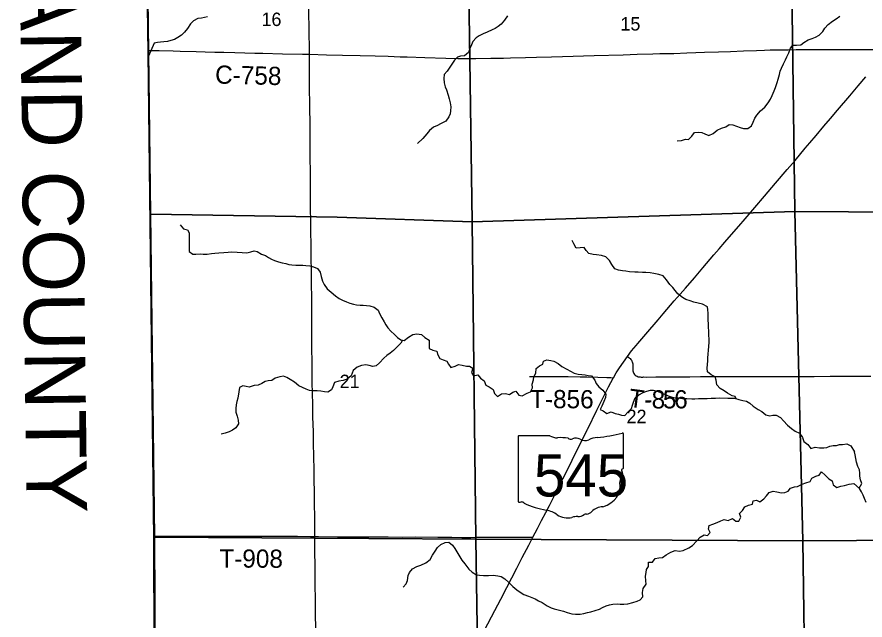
# Model space of a CAD drawing. Extents: x 1874609 to 2204689, y 815661 to 1281160.
# Drawn here: x 1989256 to 2003233, y 1066434 to 1076369 of the extents above; entities that cross this region are included whole.
import ezdxf

# ---------------------------------------------------------------- set-up
doc = ezdxf.new("R2010")
doc.units = 0
for name, color, linetype in [('GM_X_Adjacent_County', 7, 'Continuous'), ('GM_X_Adjacent_County_Text', 7, 'Continuous'), ('GM_X_County', 7, 'Continuous'), ('GM_X_County_Road', 7, 'Continuous'), ('GM_X_County_Road_Text', 7, 'Continuous'), ('GM_X_Minor_River', 7, 'Continuous'), ('GM_X_Section', 7, 'Continuous'), ('GM_X_Section_Text', 7, 'Continuous'), ('GM_X_State_Location', 7, 'Continuous'), ('GM_X_State_Route', 7, 'Continuous'), ('GM_X_State_Shield', 7, 'Continuous'), ('GM_X_Township', 7, 'Continuous'), ('GM_X_Township_Road', 7, 'Continuous'), ('GM_X_Township_Road_Text', 7, 'Continuous')]:
    doc.layers.add(name, color=color, linetype=linetype)

msp = doc.modelspace()

# ---------------------------------------------------------------- linework, layer by layer
at = {"layer": 'GM_X_Adjacent_County'}
msp.add_lwpolyline([(1991355, 1080412), (1991419, 1075774), (1991513, 1067770), (1991530, 1062400), (1991547, 1057096), (1991696, 1057095), (1991696, 1056163), (1991696, 1055882), (1991697, 1052019)], dxfattribs=at)
at = {"layer": 'GM_X_County'}
msp.add_lwpolyline([(1991697, 1052019), (1991696, 1055882), (1991696, 1056163), (1991696, 1057095), (1991547, 1057096), (1991530, 1062400), (1991513, 1067770), (1991419, 1075774), (1991355, 1080412)], dxfattribs=at)
at = {"layer": 'GM_X_County_Road'}
for points in [[(1991418, 1075819), (1991486, 1075817), (1991601, 1075815), (1991831, 1075810), (1991946, 1075807), (1992208, 1075800), (1992356, 1075796), (1992520, 1075791), (1992667, 1075787), (1992848, 1075782), (1993176, 1075775), (1993307, 1075772), (1993635, 1075764), (1993963, 1075757), (1994079, 1075754)], [(1994079, 1075754), (1994357, 1075747), (1994619, 1075741), (1994915, 1075736), (1995161, 1075729), (1995374, 1075721), (1995571, 1075715), (1995685, 1075711), (1995981, 1075701), (1996325, 1075690), (1996522, 1075685), (1996686, 1075684), (1996818, 1075683), (1997064, 1075688), (1997277, 1075693), (1997392, 1075695), (1997638, 1075701), (1997818, 1075706), (1998064, 1075713), (1998245, 1075719), (1998770, 1075735), (1999245, 1075748), (1999475, 1075754), (1999737, 1075762), (1999852, 1075765), (2000082, 1075770), (2000295, 1075777), (2000443, 1075783), (2000590, 1075787), (2000819, 1075797), (2001016, 1075803), (2001229, 1075811), (2001443, 1075818), (2001574, 1075823), (2001672, 1075825), (2001868, 1075829), (2001967, 1075830), (2002098, 1075831), (2002377, 1075832), (2002508, 1075832), (2002672, 1075831), (2002754, 1075832), (2002951, 1075832), (2003378, 1075831)]]:
    msp.add_lwpolyline(points, dxfattribs=at)
at = {"layer": 'GM_X_Minor_River'}
for points in [[(1992399, 1076372), (1992349, 1076360), (1992297, 1076352), (1992239, 1076342), (1992167, 1076306), (1992119, 1076256), (1992065, 1076180), (1992019, 1076118), (1991969, 1076072), (1991909, 1076030), (1991854, 1076000), (1991790, 1075980), (1991738, 1075966), (1991676, 1075958), (1991622, 1075952), (1991572, 1075946), (1991516, 1075938), (1991424, 1075722)], [(1997342, 1076389), (1997291, 1076317), (1997239, 1076253), (1997189, 1076213), (1997137, 1076179), (1997087, 1076155)], [(2000138, 1074326), (2000208, 1074336), (2000272, 1074354), (2000322, 1074350), (2000376, 1074406), (2000424, 1074464), (2000482, 1074472), (2000541, 1074466), (2000593, 1074442), (2000661, 1074418), (2000729, 1074448), (2000797, 1074504), (2000867, 1074538), (2000937, 1074558), (2000995, 1074596), (2001053, 1074590), (2001117, 1074570), (2001175, 1074546), (2001229, 1074534), (2001300, 1074532), (2001364, 1074578), (2001390, 1074634), (2001416, 1074702), (2001448, 1074752), (2001512, 1074822), (2001582, 1074884), (2001638, 1074952), (2001676, 1075014), (2001704, 1075074), (2001736, 1075155), (2001758, 1075207), (2001783, 1075289), (2001799, 1075345), (2001823, 1075423), (2001835, 1075475), (2001859, 1075525), (2001891, 1075597), (2001923, 1075661), (2001947, 1075715), (2001977, 1075779), (2002005, 1075856), (2002041, 1075906), (2002103, 1075906), (2002173, 1075908), (2002227, 1075946), (2002298, 1075992), (2002362, 1076012), (2002416, 1076034), (2002476, 1076068), (2002540, 1076132), (2002570, 1076186), (2002626, 1076246), (2002698, 1076298), (2002756, 1076340), (2002818, 1076384)], [(1997087, 1076155), (1997003, 1076119), (1996941, 1076093), (1996875, 1076057), (1996825, 1076027), (1996769, 1075963), (1996745, 1075909), (1996722, 1075851), (1996696, 1075785), (1996630, 1075727), (1996568, 1075721), (1996514, 1075707), (1996466, 1075655), (1996382, 1075526), (1996344, 1075476), (1996296, 1075420), (1996290, 1075354), (1996296, 1075286), (1996316, 1075220), (1996336, 1075166), (1996362, 1075082), (1996378, 1075020), (1996394, 1074952), (1996406, 1074891), (1996404, 1074825), (1996394, 1074775), (1996373, 1074725), (1996325, 1074651), (1996237, 1074607), (1996185, 1074583), (1996123, 1074553), (1996055, 1074501), (1996011, 1074443), (1995947, 1074367), (1995855, 1074285)], [(1991945, 1072945), (1991999, 1072881), (1992067, 1072861), (1992093, 1072811), (1992093, 1072751), (1992095, 1072687), (1992097, 1072633), (1992093, 1072568), (1992095, 1072504), (1992155, 1072462), (1992205, 1072464), (1992273, 1072466), (1992323, 1072464), (1992391, 1072464), (1992461, 1072470), (1992515, 1072478), (1992582, 1072484), (1992666, 1072490), (1992736, 1072494), (1992800, 1072498), (1992884, 1072496), (1992966, 1072490), (1993044, 1072486), (1993110, 1072502), (1993164, 1072516), (1993216, 1072508), (1993288, 1072464), (1993350, 1072437), (1993401, 1072409), (1993453, 1072381), (1993503, 1072355), (1993565, 1072335), (1993627, 1072319), (1993687, 1072305), (1993739, 1072293), (1993789, 1072285), (1993851, 1072281), (1993905, 1072281), (1993967, 1072279), (1994017, 1072275), (1994081, 1072267), (1994143, 1072255), (1994209, 1072223), (1994255, 1072163), (1994269, 1072092), (1994293, 1072014), (1994321, 1071960), (1994371, 1071892), (1994434, 1071834), (1994504, 1071774), (1994564, 1071732), (1994620, 1071704), (1994690, 1071674), (1994744, 1071653), (1994802, 1071637), (1994854, 1071627), (1994912, 1071623), (1994964, 1071621), (1995016, 1071617), (1995070, 1071609), (1995144, 1071589), (1995210, 1071537), (1995230, 1071485), (1995272, 1071411), (1995308, 1071349), (1995336, 1071297), (1995366, 1071246), (1995416, 1071194), (1995478, 1071138), (1995528, 1071088), (1995581, 1071052), (1995637, 1071040), (1995711, 1071096), (1995779, 1071138), (1995845, 1071150), (1995921, 1071138), (1995979, 1071090), (1996047, 1071046), (1996051, 1070976), (1996049, 1070906), (1996109, 1070880), (1996175, 1070865), (1996189, 1070813), (1996227, 1070741), (1996279, 1070719), (1996343, 1070701), (1996367, 1070649), (1996405, 1070597), (1996479, 1070615), (1996532, 1070645), (1996594, 1070631), (1996664, 1070615), (1996714, 1070619), (1996770, 1070581), (1996748, 1070511), (1996782, 1070458), (1996850, 1070476), (1996894, 1070420), (1996956, 1070376), (1996986, 1070302), (1997036, 1070274)], [(2001111, 1070079), (2001091, 1070119), (2001041, 1070125), (2000967, 1070170), (2000909, 1070208), (2000843, 1070250), (2000793, 1070308), (2000777, 1070388), (2000765, 1070438), (2000697, 1070472), (2000635, 1070522), (2000629, 1070584), (2000635, 1070646), (2000641, 1070703), (2000643, 1070753), (2000647, 1070813), (2000655, 1070881), (2000661, 1070939), (2000665, 1071011), (2000663, 1071061), (2000661, 1071127), (2000659, 1071197), (2000655, 1071251), (2000651, 1071321), (2000649, 1071371), (2000647, 1071434), (2000647, 1071490), (2000645, 1071546), (2000635, 1071596), (2000557, 1071638), (2000485, 1071652), (2000413, 1071670), (2000349, 1071690), (2000281, 1071712), (2000225, 1071746), (2000147, 1071810), (2000105, 1071865), (2000065, 1071915), (2000015, 1071959), (1999959, 1072039), (1999906, 1072107), (1999836, 1072127), (1999752, 1072145), (1999690, 1072153), (1999618, 1072159), (1999568, 1072161), (1999494, 1072163), (1999440, 1072167), (1999352, 1072171), (1999292, 1072179), (1999238, 1072188), (1999172, 1072198), (1999112, 1072220), (1999058, 1072290), (1999020, 1072356), (1998959, 1072418), (1998891, 1072440), (1998809, 1072448), (1998753, 1072458), (1998683, 1072470), (1998635, 1072520), (1998605, 1072572), (1998541, 1072565), (1998475, 1072563), (1998435, 1072633), (1998405, 1072685)], [(1995612, 1071045), (1995585, 1070994), (1995514, 1070924), (1995462, 1070874), (1995406, 1070832), (1995354, 1070792), (1995302, 1070746), (1995232, 1070670), (1995176, 1070620), (1995120, 1070612), (1995062, 1070628), (1995006, 1070640), (1994933, 1070628), (1994863, 1070602), (1994799, 1070544), (1994763, 1070458), (1994699, 1070400), (1994631, 1070378), (1994559, 1070370), (1994487, 1070348), (1994461, 1070276), (1994441, 1070224), (1994381, 1070188), (1994323, 1070194), (1994264, 1070204), (1994204, 1070210), (1994136, 1070210), (1994076, 1070218), (1994020, 1070236), (1993960, 1070264), (1993904, 1070292), (1993832, 1070354), (1993758, 1070398), (1993702, 1070432), (1993648, 1070452), (1993588, 1070442), (1993514, 1070416), (1993458, 1070378), (1993399, 1070372), (1993347, 1070366), (1993291, 1070330), (1993233, 1070302), (1993165, 1070296), (1993083, 1070268), (1993031, 1070282), (1992981, 1070293), (1992925, 1070263), (1992915, 1070194), (1992899, 1070088), (1992881, 1070034), (1992867, 1069980), (1992861, 1069920), (1992865, 1069858), (1992886, 1069794), (1992902, 1069726), (1992906, 1069668), (1992862, 1069598), (1992808, 1069560), (1992756, 1069532), (1992690, 1069510), (1992622, 1069494)], [(1997036, 1070274), (1997102, 1070232), (1997124, 1070166), (1997176, 1070116), (1997242, 1070158), (1997310, 1070168), (1997376, 1070152), (1997426, 1070188), (1997478, 1070202), (1997530, 1070138), (1997583, 1070130), (1997665, 1070172), (1997719, 1070196), (1997753, 1070260), (1997747, 1070320), (1997767, 1070390), (1997777, 1070440), (1997807, 1070500), (1997815, 1070578), (1997867, 1070622), (1997925, 1070648), (1997933, 1070698), (1997987, 1070718), (1998053, 1070710), (1998105, 1070696), (1998174, 1070658), (1998236, 1070610), (1998318, 1070566), (1998378, 1070536), (1998438, 1070500), (1998506, 1070486), (1998564, 1070479), (1998618, 1070473), (1998670, 1070463), (1998724, 1070455), (1998782, 1070385), (1998804, 1070333), (1998846, 1070277), (1998914, 1070223), (1998964, 1070155), (1998954, 1070099), (1998928, 1070035), (1998894, 1069955), (1998866, 1069904), (1998918, 1069880), (1998978, 1069838), (1999048, 1069866), (1999116, 1069834), (1999168, 1069826), (1999220, 1069808), (1999276, 1069804), (1999325, 1069856), (1999383, 1069920), (1999403, 1069972), (1999419, 1070024), (1999447, 1070096), (1999505, 1070142), (1999577, 1070180), (1999639, 1070204), (1999697, 1070220), (1999747, 1070222), (1999797, 1070212), (1999865, 1070184), (1999929, 1070156), (1999990, 1070128), (2000052, 1070108), (2000110, 1070096), (2000160, 1070092), (2000226, 1070086), (2000298, 1070084), (2000378, 1070080), (2000428, 1070080), (2000486, 1070082), (2000634, 1070082), (2000700, 1070088), (2000768, 1070090), (2000831, 1070092), (2000971, 1070091), (2001029, 1070091), (2001083, 1070089), (2001151, 1070065), (2001221, 1070051), (2001281, 1070037), (2001337, 1070007), (2001387, 1069955), (2001471, 1069903), (2001531, 1069869), (2001597, 1069815), (2001665, 1069799), (2001716, 1069807), (2001770, 1069807), (2001838, 1069769), (2001888, 1069716), (2001954, 1069644), (2002020, 1069590), (2002084, 1069546), (2002154, 1069514), (2002200, 1069440), (2002226, 1069376), (2002288, 1069328), (2002338, 1069258)], [(2002338, 1069258), (2002410, 1069282), (2002482, 1069269), (2002552, 1069273), (2002602, 1069277), (2002652, 1069299), (2002710, 1069309), (2002761, 1069311), (2002811, 1069325), (2002861, 1069325), (2002931, 1069337), (2002997, 1069303), (2003061, 1069205)], [(2003139, 1068607), (2003178, 1068685), (2003161, 1068743), (2003149, 1068803), (2003146, 1068853), (2003140, 1068907), (2003117, 1068965), (2003092, 1069037), (2003080, 1069097), (2003071, 1069155), (2003061, 1069205)], [(2001048, 1068107), (2001104, 1068063), (2001156, 1068064), (2001188, 1068129), (2001164, 1068189), (2001214, 1068237), (2001254, 1068299), (2001314, 1068329), (2001376, 1068345), (2001388, 1068397), (2001446, 1068407), (2001502, 1068383), (2001567, 1068431), (2001607, 1068481), (2001655, 1068533), (2001719, 1068559), (2001781, 1068547), (2001857, 1068531), (2001913, 1068535), (2001965, 1068557), (2002005, 1068607), (2002069, 1068629), (2002121, 1068633), (2002199, 1068671), (2002256, 1068697), (2002328, 1068717), (2002356, 1068773), (2002422, 1068805), (2002476, 1068821), (2002518, 1068877), (2002576, 1068821), (2002638, 1068761), (2002690, 1068729), (2002710, 1068660), (2002768, 1068618), (2002834, 1068638), (2002896, 1068652), (2002972, 1068672), (2003051, 1068684)], [(2003250, 1068370), (2003224, 1068434), (2003203, 1068490), (2003177, 1068546), (2003144, 1068602), (2003051, 1068684)], [(1995620, 1066974), (1995673, 1067032), (1995693, 1067084), (1995701, 1067166), (1995723, 1067218), (1995777, 1067276), (1995849, 1067314), (1995915, 1067338), (1995995, 1067376), (1996065, 1067433), (1996107, 1067501), (1996149, 1067571), (1996187, 1067627), (1996240, 1067679), (1996312, 1067713), (1996376, 1067717), (1996436, 1067665), (1996472, 1067615), (1996506, 1067558), (1996540, 1067504), (1996590, 1067422), (1996636, 1067362), (1996706, 1067270), (1996756, 1067224), (1996828, 1067180), (1996880, 1067172), (1996946, 1067170), (1997028, 1067170), (1997106, 1067172), (1997184, 1067163), (1997237, 1067151), (1997297, 1067111), (1997363, 1067053), (1997431, 1066985), (1997495, 1066929), (1997547, 1066893), (1997611, 1066857), (1997687, 1066825), (1997741, 1066805), (1997799, 1066781), (1997853, 1066752), (1997911, 1066724), (1997997, 1066668), (1998061, 1066634), (1998111, 1066616), (1998175, 1066604), (1998263, 1066578), (1998324, 1066556), (1998400, 1066538), (1998462, 1066528), (1998536, 1066530), (1998598, 1066540), (1998660, 1066556), (1998716, 1066570), (1998788, 1066590), (1998856, 1066614), (1998906, 1066642), (1998968, 1066668), (1999022, 1066686), (1999075, 1066696), (1999147, 1066700), (1999199, 1066698), (1999257, 1066694), (1999325, 1066700), (1999405, 1066722), (1999479, 1066746), (1999529, 1066766), (1999571, 1066818), (1999563, 1066890), (1999577, 1066952), (1999625, 1067026), (1999621, 1067078), (1999617, 1067154), (1999626, 1067218), (1999634, 1067268), (1999662, 1067318), (1999662, 1067388), (1999730, 1067386), (1999776, 1067448), (1999834, 1067456), (1999894, 1067464), (1999954, 1067508), (2000032, 1067554), (2000106, 1067578), (2000178, 1067570), (2000238, 1067578), (2000329, 1067624), (2000391, 1067664), (2000459, 1067738), (2000515, 1067800), (2000583, 1067839), (2000637, 1067826), (2000683, 1067877), (2000655, 1067931), (2000663, 1067989), (2000727, 1068011), (2000795, 1068039), (2000857, 1068067), (2000910, 1068091), (2000980, 1068071), (2001048, 1068107)]]:
    msp.add_lwpolyline(points, dxfattribs=at)
at = {"layer": 'GM_X_Section'}
for points in [[(2002007, 1078497), (2002075, 1073164), (1996760, 1072996), (1996684, 1078327)], [(2007236, 1078534), (2007385, 1073129), (2002075, 1073164), (2002007, 1078497)], [(1996684, 1078327), (1996760, 1072996), (1994531, 1073072), (1991464, 1073122), (1991397, 1078463)], [(1996760, 1072996), (2002075, 1073164), (2002209, 1067737), (1996818, 1067767)], [(2002075, 1073164), (2007385, 1073129), (2007523, 1067772), (2002209, 1067737)], [(1991464, 1073122), (1994531, 1073072), (1996760, 1072996), (1996818, 1067767), (1991531, 1067801)], [(1996818, 1067767), (1996900, 1062386), (1991555, 1062429), (1991531, 1067801)], [(2002209, 1067737), (2002287, 1062314), (1996900, 1062386), (1996818, 1067767)], [(2007523, 1067772), (2007570, 1062347), (2002287, 1062314), (2002209, 1067737)]]:
    msp.add_lwpolyline(points, close=True, dxfattribs=at)
at = {"layer": 'GM_X_State_Route'}
for points in [[(1999486, 1070987), (1999619, 1071143), (1999822, 1071380), (1999907, 1071480), (2000090, 1071690), (2000188, 1071801), (2000274, 1071900), (2000424, 1072074), (2000562, 1072236), (2000743, 1072448), (2000829, 1072548), (2000925, 1072660), (2001033, 1072783), (2001151, 1072920), (2001257, 1073045), (2001577, 1073419), (2001758, 1073631), (2001951, 1073855), (2002079, 1074004), (2002249, 1074205), (2002323, 1074293), (2002429, 1074418), (2002556, 1074569), (2002662, 1074694), (2002778, 1074832), (2002980, 1075070), (2003118, 1075232), (2003245, 1075382)], [(1998660, 1069581), (1998662, 1069585), (1998814, 1069894), (1998938, 1070144), (1999006, 1070275), (1999084, 1070419), (1999087, 1070425), (1999134, 1070504), (1999186, 1070587), (1999250, 1070683), (1999317, 1070775), (1999318, 1070777), (1999387, 1070867), (1999459, 1070956), (1999486, 1070987)], [(1996958, 1066255), (1997078, 1066489), (1997131, 1066591), (1997229, 1066780), (1997327, 1066969), (1997411, 1067129), (1997494, 1067289), (1997585, 1067464), (1997692, 1067667), (1997737, 1067755), (1997759, 1067798), (1997835, 1067944), (1997903, 1068075), (1997972, 1068206), (1998032, 1068322), (1998100, 1068454), (1998137, 1068527), (1998188, 1068629), (1998254, 1068762), (1998350, 1068952), (1998408, 1069070), (1998660, 1069581)]]:
    msp.add_lwpolyline(points, dxfattribs=at)
at = {"layer": 'GM_X_State_Shield'}
for p, q in [((1997514, 1069452), (1997514, 1068395)), ((1998041, 1069470), (1997531, 1069470)), ((1999254, 1068944), (1999254, 1069496)), ((1999254, 1068944), (1999254, 1068944))]:
    msp.add_line(p, q, dxfattribs=at)
for centre, major_axis, start_param, end_param in [((1997534, 1069454), (20.2, 0), 1.712693, 3.28349), ((1998162, 1069593), (196, 0), 4.042523, 4.731795), ((1998227, 1068877), (702, 0), 1.404758, 1.657858), ((1998386, 1069460), (56.4, 0), 3.836095, 5.185415), ((1998469, 1069338), (117, 0), 0.950623, 2.079405), ((1998621, 1069505), (141, 0), 4.081561, 5.145723), ((1998870, 1069148), (371, 0), 1.699011, 2.107814), ((1998634, 1070911), (1845, 0), 4.814394, 5.042369), ((1999235, 1069499), (19.4, 0), 6.141152, 7.989035), ((1999250, 1068903), (30, 0), 1.883978, 3.671073), ((1999059, 1068833), (180, 0), 5.934695, 6.695948), ((1999234, 1068942), (20.7, 0), 5.05454, 6.418171), ((1998738, 1068642), (462, 0), 5.101752, 6.440018), ((1999324, 1068712), (131, 0), 2.387724, 3.262537), ((1997534, 1068393), (20.3, 0), 3.00124, 4.508301), ((1997537, 1068501), (155, 0), 4.665946, 4.897461), ((1997569, 1068334), (56, 0), 0.519207, 1.627899), ((1998276, 1069284), (1333, 0), 4.195997, 4.488961), ((1998932, 1068099), (253, 0), 1.647645, 2.488434), ((1997878, 1067921), (417, 0), 0.823519, 1.323587), ((1998329, 1068329), (265, 0), 4.026481, 4.996735), ((1998482, 1067964), (217, 0), 1.495662, 1.94098), ((1998501, 1068250), (141, 0), 4.691044, 5.507374), ((1998629, 1068148), (39.7, 0), 1.147584, 2.315152), ((1998612, 1068293), (149, 0), 4.937069, 5.64225)]:
    msp.add_ellipse(centre, major_axis=major_axis, ratio=0.8, start_param=start_param, end_param=end_param, dxfattribs=at)
at = {"layer": 'GM_X_Township'}
msp.add_lwpolyline([(2012701, 1077595), (2012823, 1068445), (2012816, 1067541), (2012880, 1063357), (2012877, 1060382), (2012922, 1057083), (2007595, 1057081), (2002197, 1057110), (1999577, 1057105), (1994308, 1057091), (1992170, 1057095), (1991696, 1057095), (1991547, 1057096), (1991530, 1062400), (1991513, 1067770), (1991419, 1075774), (1991355, 1080412)], dxfattribs=at)
at = {"layer": 'GM_X_Township_Road'}
for points in [[(1994079, 1075754), (1994078, 1075802), (1994073, 1076163), (1994069, 1076458), (1994067, 1076704), (1994065, 1076885), (1994063, 1077131), (1994062, 1077246), (1994060, 1077377), (1994060, 1077475), (1994059, 1077672), (1994058, 1077967), (1994055, 1078197), (1994052, 1078361), (1994046, 1078738), (1994041, 1079017), (1994039, 1079198), (1994031, 1079477), (1994025, 1079821), (1994021, 1080116), (1994017, 1080395), (1994014, 1080526), (1994013, 1080607), (1994003, 1081065)], [(1994167, 1067809), (1994165, 1067961), (1994164, 1068141), (1994161, 1068338), (1994153, 1068945), (1994150, 1069092), (1994145, 1069388), (1994142, 1069535), (1994135, 1069781), (1994131, 1069978), (1994127, 1070175), (1994124, 1070339), (1994121, 1070601), (1994118, 1070995), (1994115, 1071504), (1994114, 1071668), (1994110, 1072045), (1994108, 1072193), (1994106, 1072390), (1994103, 1072619), (1994102, 1072832), (1994100, 1072947), (1994096, 1073275), (1994092, 1073800), (1994089, 1074063), (1994087, 1074309), (1994086, 1074621), (1994083, 1074867), (1994080, 1075261), (1994079, 1075523), (1994080, 1075638), (1994079, 1075754)], [(1999318, 1070777), (1999340, 1070760), (1999353, 1070750), (1999365, 1070740), (1999375, 1070728), (1999384, 1070715), (1999392, 1070701), (1999398, 1070686), (1999402, 1070671), (1999405, 1070656), (1999408, 1070623), (1999408, 1070574), (1999409, 1070541), (1999412, 1070524), (1999417, 1070508), (1999425, 1070493), (1999435, 1070479), (1999447, 1070467), (1999461, 1070457), (1999476, 1070449), (1999492, 1070443), (1999509, 1070440), (1999525, 1070438), (1999542, 1070437), (1999569, 1070437), (1999589, 1070438), (1999638, 1070437), (1999786, 1070440), (1999933, 1070442), (1999999, 1070442), (2000097, 1070441), (2000343, 1070443), (2000524, 1070444), (2000721, 1070445), (2000918, 1070445), (2001115, 1070445), (2001263, 1070445), (2001427, 1070445), (2001493, 1070445), (2001690, 1070445), (2001985, 1070444), (2002198, 1070444), (2002396, 1070446), (2002658, 1070449), (2002954, 1070450), (2003167, 1070453), (2003331, 1070453)], [(1997704, 1070448), (1997737, 1070448), (1997900, 1070446), (1998047, 1070445), (1998128, 1070444), (1998242, 1070445), (1998340, 1070445), (1998536, 1070443), (1998650, 1070441), (1998829, 1070434), (1998976, 1070430), (1999041, 1070427), (1999087, 1070425)], [(1991513, 1067817), (1991586, 1067818), (1991750, 1067818), (1991897, 1067817), (1991996, 1067815), (1992175, 1067816), (1992224, 1067816), (1992290, 1067816), (1992470, 1067818), (1992683, 1067818), (1992913, 1067818), (1993159, 1067818), (1993290, 1067818), (1993536, 1067816), (1993881, 1067813), (1994094, 1067810), (1994167, 1067809)], [(1994167, 1067809), (1994225, 1067808), (1994537, 1067807), (1994800, 1067805), (1994980, 1067804), (1995226, 1067805), (1995374, 1067804), (1995603, 1067801), (1995817, 1067802), (1996194, 1067799), (1996424, 1067797), (1996588, 1067796), (1996735, 1067796), (1996834, 1067797), (1996899, 1067798), (1997030, 1067799), (1997194, 1067799), (1997473, 1067801), (1997637, 1067801), (1997703, 1067799), (1997759, 1067798)], [(1994180, 1066304), (1994179, 1066517), (1994176, 1066747), (1994173, 1067042), (1994173, 1067206), (1994168, 1067682), (1994167, 1067797), (1994167, 1067809)]]:
    msp.add_lwpolyline(points, dxfattribs=at)

# ---------------------------------------------------------------- texts
at = {"layer": 'GM_X_Adjacent_County_Text'}
msp.add_text('RICHLAND COUNTY', height=1000, rotation=270.71, dxfattribs=at).set_placement((1989255, 1081041))
at = {"layer": 'GM_X_County_Road_Text'}
msp.add_text('C-758', height=300, rotation=358.6309, dxfattribs=at).set_placement((1992519, 1075272))
at = {"layer": 'GM_X_Section_Text'}
for s, p in [('16', (1993286, 1076220)), ('15', (1999202, 1076146)), ('21', (1994575, 1070255)), ('22', (1999303, 1069677))]:
    msp.add_text(s, height=221, rotation=0, dxfattribs=at).set_placement(p)
at = {"layer": 'GM_X_State_Location'}
for s in ['s', 'r']:
    msp.add_text(s, height=1, dxfattribs=at).set_placement((1998365, 1068854))
msp.add_text('545', height=1, rotation=0, dxfattribs=at).set_placement((1998012, 1068781))
at = {"layer": 'GM_X_State_Shield'}
msp.add_text('545', height=696.1, dxfattribs=at).set_placement((1997776, 1068470))
at = {"layer": 'GM_X_Township_Road_Text'}
for s, rotation, p in [('T-856', 359.7234, (1997712, 1069926)), ('T', 352.6602, (1999327, 1069949)), ('8', 0.1093, (1999717, 1069919)), ('6', 0.2736, (2000088, 1069920)), ('5', 0.2325, (1999903, 1069920)), ('-', 0.5433, (1999595, 1069918)), ('T-908', 359.7207, (1992591, 1067299))]:
    msp.add_text(s, height=300, rotation=rotation, dxfattribs=at).set_placement(p)

doc.saveas('drawing.dxf')
